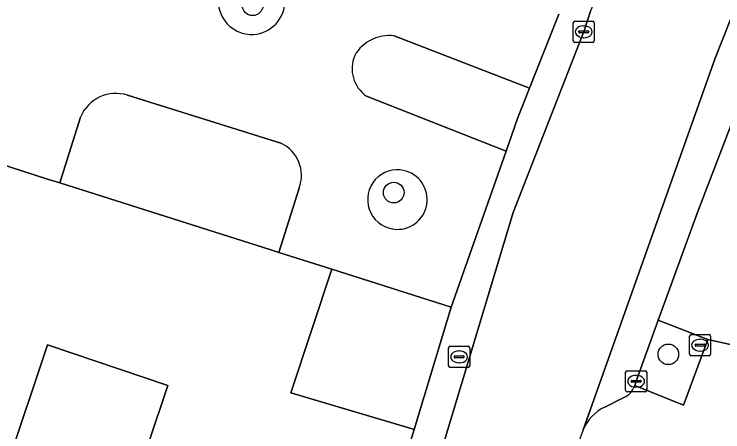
# Model space of a CAD drawing. Extents: x 159817 to 160765, y 380688 to 381638.
# Drawn here: x 160248.03 to 160281.64, y 381208.73 to 381228.53 of the extents above; entities that cross this region are included whole.
import ezdxf

# ---------------------------------------------------------------- set-up
doc = ezdxf.new("R2010")
doc.units = 0
for name, color, linetype in [('IMGEO_Boom', 7, 'Continuous'), ('IMGEO_Brandkraan', 7, 'Continuous'), ('IMGEO_Groenvoorziening', 7, 'Continuous'), ('IMGEO_Kolk', 7, 'Continuous'), ('IMGEO_Parkeervlak_open', 7, 'Continuous'), ('IMGEO_Rijbaan_lokaal_open', 7, 'Continuous'), ('IMGEO_Voetpad_open', 7, 'Continuous')]:
    doc.layers.add(name, color=color, linetype=linetype)

msp = doc.modelspace()

# ---------------------------------------------------------------- linework, layer by layer
at = {"layer": 'IMGEO_Boom'}
for centre in [(160259.338, 381228.952), (160266.032, 381220.072), (160279.054, 381212.404)]:
    msp.add_circle(centre, 0.489, dxfattribs=at)
at = {"layer": 'IMGEO_Brandkraan'}
for p, q in [((160280.059, 381212.414), (160280.059, 381213.266)), ((160280.134, 381213.34), (160280.986, 381213.34)), ((160280.547, 381213.12), (160280.572, 381213.12)), ((160281.06, 381213.266), (160281.06, 381212.414)), ((160280.318, 381212.834), (160280.318, 381212.846)), ((160280.756, 381212.797), (160280.358, 381212.797)), ((160280.361, 381212.883), (160280.759, 381212.883)), ((160280.802, 381212.846), (160280.802, 381212.834)), ((160280.986, 381212.34), (160280.134, 381212.34)), ((160280.57, 381212.56), (160280.545, 381212.56))]:
    msp.add_line(p, q, dxfattribs=at)
for points in [[(160280.059, 381212.414), (160280.059, 381213.266)], [(160280.134, 381213.34), (160280.986, 381213.34)], [(160281.06, 381213.266), (160281.06, 381212.414)], [(160280.986, 381212.34), (160280.134, 381212.34)]]:
    msp.add_lwpolyline(points, dxfattribs=at)
for centre, radius, start, end in [((160280.136, 381213.264), 0.0765, 91.552, 178.448), ((160280.136, 381213.264), 0.0765, 91.552, 178.448), ((160280.984, 381213.264), 0.0765, 1.552, 88.448), ((160280.984, 381213.264), 0.0765, 1.552, 88.448), ((160280.358, 381212.843), 0.0403, 85.8775, 175.7526), ((160280.355, 381212.833), 0.0366, 178.938, 274.7102), ((160280.759, 381212.84), 0.043, 264.8664, 352.4533), ((160280.763, 381212.845), 0.0386, 1.7309, 96.639), ((160280.136, 381212.416), 0.0765, 181.552, 268.448), ((160280.136, 381212.416), 0.0765, 181.552, 268.448), ((160280.984, 381212.416), 0.0765, 271.552, 358.448), ((160280.984, 381212.416), 0.0765, 271.552, 358.448)]:
    msp.add_arc(centre, radius, start, end, dxfattribs=at)
for centre, major_axis, ratio, start_param, end_param in [((160280.546, 381212.84), (-0.387, 0.002), 0.722429, 4.712389, 7.853982), ((160280.571, 381212.84), (-0.39, 0.002), 0.717154, 1.570796, 4.712389)]:
    msp.add_ellipse(centre, major_axis=major_axis, ratio=ratio, start_param=start_param, end_param=end_param, dxfattribs=at)
at = {"layer": 'IMGEO_Groenvoorziening'}
for points in [[(160264.741, 381224.644), (160271.359, 381222.034), (160271.906, 381223.588), (160272.472, 381225.02), (160266.052, 381227.505)], [(160260.677, 381222.412), (160253.41, 381224.685)], [(160251.179, 381223.65), (160250.189, 381220.532), (160260.207, 381217.356), (160260.576, 381217.239), (160261.544, 381220.286)], [(160264.718, 381201.384), (160266.993, 381208.842), (160266.752, 381208.915), (160261.153, 381210.584), (160263.094, 381216.441), (160260.576, 381217.239), (160260.207, 381217.356), (160250.189, 381220.532), (160249.613, 381220.715), (160247.305, 381221.447), (160245.418, 381215.803), (160239.669, 381217.508), (160238.444, 381212.887), (160236.175, 381203.453)]]:
    msp.add_lwpolyline(points, dxfattribs=at)
for points in [[(160268.762, 381214.643), (160268.413, 381214.754), (160263.094, 381216.441), (160261.153, 381210.584), (160266.752, 381208.915), (160266.993, 381208.842)], [(160280.923, 381213.109), (160278.579, 381214.023), (160277.528, 381211.127), (160277.458, 381210.919), (160279.777, 381209.999)], [(160255.322, 381210.931), (160249.614, 381212.848), (160247.71, 381207.182), (160253.419, 381205.264)], [(160247.71, 381207.182), (160249.614, 381212.848), (160255.322, 381210.931), (160253.419, 381205.264)]]:
    msp.add_lwpolyline(points, close=True, dxfattribs=at)
for centre, radius, start, end in [((160259.29, 381229.15), 1.58, 86.1039, 266.9673), ((160259.288, 381229.15), 1.58, 267.0129, 86.0583), ((160265.821, 381225.62), 1.899, 83.0204, 149.8155), ((160265.645, 381225.953), 1.591, 157.0044, 235.3952), ((160252.853, 381222.964), 1.809, 72.0632, 157.7116), ((160259.976, 381220.887), 1.679, 339.0377, 65.3344), ((160266.204, 381219.74), 1.412, 84.4973, 267.7422), ((160266.204, 381219.74), 1.412, 267.7453, 84.4942)]:
    msp.add_arc(centre, radius, start, end, dxfattribs=at)
at = {"layer": 'IMGEO_Kolk'}
for p, q in [((160274.617, 381228.195), (160275.469, 381228.195)), ((160274.542, 381227.269), (160274.542, 381228.121)), ((160275.03, 381227.975), (160275.055, 381227.975)), ((160275.543, 381228.121), (160275.543, 381227.269)), ((160274.801, 381227.689), (160274.801, 381227.701)), ((160275.239, 381227.652), (160274.841, 381227.652)), ((160274.844, 381227.738), (160275.242, 381227.738)), ((160275.285, 381227.701), (160275.285, 381227.689)), ((160275.469, 381227.195), (160274.617, 381227.195)), ((160275.053, 381227.415), (160275.028, 381227.415)), ((160268.632, 381211.858), (160268.632, 381212.71)), ((160268.707, 381212.784), (160269.559, 381212.784)), ((160269.633, 381212.71), (160269.633, 381211.858)), ((160269.12, 381212.564), (160269.145, 381212.564)), ((160268.891, 381212.278), (160268.891, 381212.29)), ((160269.329, 381212.241), (160268.931, 381212.241)), ((160268.934, 381212.327), (160269.332, 381212.327)), ((160269.143, 381212.004), (160269.118, 381212.004)), ((160269.375, 381212.29), (160269.375, 381212.278)), ((160269.559, 381211.784), (160268.707, 381211.784)), ((160277.027, 381210.701), (160277.027, 381211.553)), ((160277.102, 381211.627), (160277.954, 381211.627)), ((160277.515, 381211.407), (160277.54, 381211.407)), ((160278.028, 381211.553), (160278.028, 381210.701)), ((160277.286, 381211.121), (160277.286, 381211.133)), ((160277.724, 381211.084), (160277.326, 381211.084)), ((160277.329, 381211.17), (160277.727, 381211.17)), ((160277.77, 381211.133), (160277.77, 381211.121)), ((160277.538, 381210.847), (160277.513, 381210.847)), ((160277.954, 381210.627), (160277.102, 381210.627))]:
    msp.add_line(p, q, dxfattribs=at)
for points in [[(160274.617, 381228.195), (160275.469, 381228.195)], [(160274.542, 381227.269), (160274.542, 381228.121)], [(160275.543, 381228.121), (160275.543, 381227.269)], [(160275.469, 381227.195), (160274.617, 381227.195)], [(160268.632, 381211.858), (160268.632, 381212.71)], [(160268.707, 381212.784), (160269.559, 381212.784)], [(160269.633, 381212.71), (160269.633, 381211.858)], [(160269.559, 381211.784), (160268.707, 381211.784)], [(160277.027, 381210.701), (160277.027, 381211.553)], [(160277.102, 381211.627), (160277.954, 381211.627)], [(160278.028, 381211.553), (160278.028, 381210.701)], [(160277.954, 381210.627), (160277.102, 381210.627)]]:
    msp.add_lwpolyline(points, dxfattribs=at)
for centre, radius, start, end in [((160274.619, 381228.119), 0.0765, 91.552, 178.448), ((160274.619, 381228.119), 0.0765, 91.552, 178.448), ((160275.467, 381228.119), 0.0765, 1.552, 88.448), ((160275.467, 381228.119), 0.0765, 1.552, 88.448), ((160274.841, 381227.698), 0.0403, 85.8775, 175.7526), ((160274.838, 381227.688), 0.0366, 178.938, 274.7102), ((160275.242, 381227.695), 0.043, 264.8664, 352.4533), ((160275.246, 381227.7), 0.0386, 1.7309, 96.639), ((160274.619, 381227.271), 0.0765, 181.552, 268.448), ((160274.619, 381227.271), 0.0765, 181.552, 268.448), ((160275.467, 381227.271), 0.0765, 271.552, 358.448), ((160275.467, 381227.271), 0.0765, 271.552, 358.448), ((160268.709, 381212.708), 0.0765, 91.552, 178.448), ((160268.709, 381212.708), 0.0765, 91.552, 178.448), ((160269.557, 381212.708), 0.0765, 1.552, 88.448), ((160269.557, 381212.708), 0.0765, 1.552, 88.448), ((160268.931, 381212.287), 0.0403, 85.8775, 175.7526), ((160268.928, 381212.277), 0.0366, 178.938, 274.7102), ((160269.332, 381212.284), 0.043, 264.8664, 352.4533), ((160269.336, 381212.289), 0.0386, 1.7309, 96.639), ((160268.709, 381211.86), 0.0765, 181.552, 268.448), ((160268.709, 381211.86), 0.0765, 181.552, 268.448), ((160269.557, 381211.86), 0.0765, 271.552, 358.448), ((160269.557, 381211.86), 0.0765, 271.552, 358.448), ((160277.104, 381211.551), 0.0765, 91.552, 178.448), ((160277.104, 381211.551), 0.0765, 91.552, 178.448), ((160277.952, 381211.551), 0.0765, 1.552, 88.448), ((160277.952, 381211.551), 0.0765, 1.552, 88.448), ((160277.326, 381211.13), 0.0403, 85.8775, 175.7526), ((160277.323, 381211.12), 0.0366, 178.938, 274.7102), ((160277.727, 381211.127), 0.043, 264.8664, 352.4533), ((160277.731, 381211.132), 0.0386, 1.7309, 96.639), ((160277.104, 381210.703), 0.0765, 181.552, 268.448), ((160277.104, 381210.703), 0.0765, 181.552, 268.448), ((160277.952, 381210.703), 0.0765, 271.552, 358.448), ((160277.952, 381210.703), 0.0765, 271.552, 358.448)]:
    msp.add_arc(centre, radius, start, end, dxfattribs=at)
for centre, major_axis, ratio, start_param, end_param in [((160275.029, 381227.695), (-0.387, 0.002), 0.722429, 4.712389, 7.853982), ((160275.054, 381227.695), (-0.39, 0.002), 0.717154, 1.570796, 4.712389), ((160269.119, 381212.284), (-0.387, 0.002), 0.722429, 4.712389, 7.853982), ((160269.144, 381212.284), (-0.39, 0.002), 0.717154, 1.570796, 4.712389), ((160277.514, 381211.127), (-0.387, 0.002), 0.722429, 4.712389, 7.853982), ((160277.539, 381211.127), (-0.39, 0.002), 0.717154, 1.570796, 4.712389)]:
    msp.add_ellipse(centre, major_axis=major_axis, ratio=ratio, start_param=start_param, end_param=end_param, dxfattribs=at)
at = {"layer": 'IMGEO_Parkeervlak_open'}
for points in [[(160316.946, 381316.648), (160307.058, 381291.325), (160299.09, 381271.369), (160281.271, 381226.443), (160275.014, 381208.821)], [(160277.458, 381210.919), (160277.528, 381211.127), (160278.579, 381214.023), (160280.449, 381219.18), (160283.742, 381227.747), (160288.666, 381240.388), (160288.992, 381241.225), (160292.45, 381250), (160312.413, 381300.657)], [(160276.045, 381209.904), (160276.95, 381210.352)]]:
    msp.add_lwpolyline(points, dxfattribs=at)
for centre, radius, start, end in [((160276.495, 381211.27), 1.025, 296.3335, 339.9494), ((160276.909, 381208.049), 2.046, 114.9798, 157.8384)]:
    msp.add_arc(centre, radius, start, end, dxfattribs=at)
at = {"layer": 'IMGEO_Rijbaan_lokaal_open'}
for points in [[(160281.271, 381226.443), (160299.09, 381271.369), (160307.058, 381291.325), (160316.946, 381316.648), (160311.054, 381318.986), (160304.324, 381302.023), (160283.79, 381250), (160281.212, 381243.47), (160281.107, 381243.114), (160275.368, 381228.672), (160275.08, 381227.786), (160271.695, 381219.129), (160267.546, 381205.381), (160267.463, 381204.669), (160266.535, 381197.216)], [(160275.014, 381208.821), (160281.271, 381226.443)]]:
    msp.add_lwpolyline(points, dxfattribs=at)
msp.add_arc((160278.877, 381207.184), 4.196, 157.034, 195.2407, dxfattribs=at)
at = {"layer": 'IMGEO_Voetpad_open'}
for points in [[(160317.479, 381313.129), (160317.409, 381312.956), (160316.641, 381310.994), (160315.493, 381308.263), (160312.413, 381300.657), (160292.45, 381250), (160288.992, 381241.225), (160288.666, 381240.388), (160283.742, 381227.747), (160280.449, 381219.18), (160278.579, 381214.023), (160280.923, 381213.109), (160282.201, 381212.828), (160292.437, 381238.829), (160296.834, 381250), (160302.836, 381265.248), (160303.457, 381266.825), (160316.635, 381300.299)], [(160250.825, 381229.75), (160243.781, 381231.814), (160241.315, 381223.346), (160247.305, 381221.447), (160249.613, 381220.715), (160250.189, 381220.532), (160251.179, 381223.65)], [(160273.86, 381228.53), (160272.472, 381225.02), (160271.906, 381223.588), (160271.359, 381222.034), (160268.762, 381214.643), (160266.993, 381208.842), (160264.718, 381201.384), (160255.658, 381167.83), (160255.528, 381167.35), (160254.334, 381162.942), (160253.975, 381161.663), (160251.97, 381154.51), (160251.548, 381153.059), (160249.944, 381147.243), (160249.487, 381145.85), (160247.915, 381140.108), (160247.058, 381136.994), (160246.977, 381136.698), (160246.121, 381133.645), (160246.041, 381133.358), (160245.124, 381130.087), (160244.977, 381129.563)], [(160266.052, 381227.505), (160272.472, 381225.02), (160273.86, 381228.53)], [(160266.535, 381197.216), (160267.463, 381204.669), (160267.546, 381205.381), (160271.695, 381219.129), (160275.08, 381227.786), (160275.368, 381228.672)], [(160253.41, 381224.685), (160260.677, 381222.412)], [(160261.544, 381220.286), (160260.576, 381217.239), (160263.094, 381216.441), (160268.413, 381214.754), (160268.762, 381214.643), (160271.359, 381222.034), (160264.741, 381224.644)], [(160319.076, 381200.152), (160316.072, 381201.02), (160314.417, 381201.498), (160311.43, 381202.361), (160311.193, 381202.43), (160311.111, 381202.147), (160305.665, 381203.72), (160305.747, 381204.003), (160295.833, 381206.867), (160295.955, 381207.43), (160294.599, 381207.871), (160287.303, 381210.745), (160282.201, 381212.828), (160280.923, 381213.109), (160279.777, 381209.999), (160277.458, 381210.919)], [(160276.95, 381210.352), (160276.045, 381209.904)]]:
    msp.add_lwpolyline(points, dxfattribs=at)
for centre, radius, start, end in [((160259.29, 381229.15), 1.58, 86.1039, 266.9673), ((160259.288, 381229.15), 1.58, 267.0129, 86.0583), ((160265.821, 381225.62), 1.899, 83.0204, 149.8155), ((160265.645, 381225.953), 1.591, 157.0044, 235.3952), ((160252.853, 381222.964), 1.809, 72.0632, 157.7116), ((160259.976, 381220.887), 1.679, 339.0377, 65.3344), ((160266.204, 381219.74), 1.412, 84.4973, 267.7422), ((160266.204, 381219.74), 1.412, 267.7453, 84.4942), ((160276.495, 381211.27), 1.025, 296.3335, 339.9494), ((160276.909, 381208.049), 2.046, 114.9798, 157.8384), ((160278.877, 381207.184), 4.196, 157.034, 195.2407)]:
    msp.add_arc(centre, radius, start, end, dxfattribs=at)

doc.saveas('drawing.dxf')
